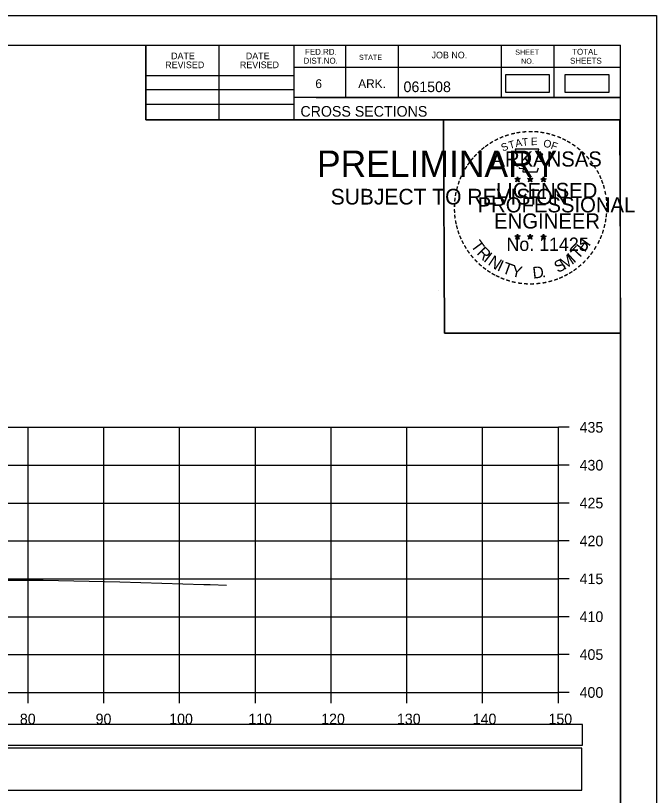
# Model space of a CAD drawing. Extents: x 1371057 to 1372761, y 380005 to 390517.
# Drawn here: x 1371639.2 to 1371723.8, y 385875.6 to 385978.5 of the extents above; entities that cross this region are included whole.
import ezdxf

# ---------------------------------------------------------------- set-up
doc = ezdxf.new("R2010")
doc.units = 0
for name, color, linetype in [('R_Axis', 7, 'Continuous'), ('R_Axis Annot', 7, 'Continuous'), ('R_Border', 7, 'Continuous'), ('R_Border PE', 7, 'Continuous'), ('R_Border Prem', 7, 'Continuous'), ('R_Detour', 7, 'Continuous'), ('R_Dimension', 7, 'Continuous'), ('R_Draft', 7, 'Continuous'), ('R_Exist Surface', 7, 'Continuous'), ('R_Grid', 7, 'Continuous'), ('R_No Plot', 7, 'Continuous')]:
    doc.layers.add(name, color=color, linetype=linetype)

msp = doc.modelspace()

# ---------------------------------------------------------------- linework, layer by layer
at = {"layer": 'R_Axis'}
for p, q in [((1371710.87, 385889.19), (1371710.87, 385924.19)), ((1371712.27, 385924.19), (1371710.87, 385924.19)), ((1371712.27, 385919.19), (1371710.87, 385919.19)), ((1371712.27, 385914.19), (1371710.87, 385914.19)), ((1371712.27, 385909.19), (1371710.87, 385909.19)), ((1371712.27, 385904.19), (1371710.87, 385904.19)), ((1371712.27, 385899.19), (1371710.87, 385899.19)), ((1371712.27, 385894.19), (1371710.87, 385894.19)), ((1371410.87, 385889.19), (1371710.87, 385889.19)), ((1371640.87, 385887.79), (1371640.87, 385889.19)), ((1371650.87, 385887.79), (1371650.87, 385889.19)), ((1371660.87, 385887.79), (1371660.87, 385889.19)), ((1371670.87, 385887.79), (1371670.87, 385889.19)), ((1371680.87, 385887.79), (1371680.87, 385889.19)), ((1371690.87, 385887.79), (1371690.87, 385889.19)), ((1371700.87, 385887.79), (1371700.87, 385889.19)), ((1371710.87, 385887.79), (1371710.87, 385889.19)), ((1371712.27, 385889.19), (1371710.87, 385889.19))]:
    msp.add_line(p, q, dxfattribs=at)
at = {"layer": 'R_Border'}
for p, q in [((1371402.87, 385974.65), (1371719.05, 385974.65)), ((1371656.41, 385964.77), (1371656.41, 385974.65)), ((1371666.09, 385964.77), (1371666.09, 385974.65)), ((1371675.95, 385974.65), (1371675.95, 385964.77)), ((1371682.79, 385974.65), (1371682.79, 385967.71)), ((1371689.73, 385974.65), (1371689.73, 385967.71)), ((1371703.31, 385974.65), (1371703.31, 385967.71)), ((1371710.25, 385974.65), (1371710.25, 385967.71)), ((1371719.05, 385769.19), (1371719.05, 385974.65)), ((1371719.05, 385971.71), (1371675.95, 385971.71)), ((1371719.05, 385971.73), (1371719.05, 385971.73)), ((1371656.41, 385970.63), (1371675.95, 385970.63)), ((1371656.41, 385968.77), (1371675.95, 385968.77)), ((1371719.05, 385967.71), (1371675.95, 385967.71)), ((1371678.91, 385967.71), (1371719.05, 385967.71)), ((1371656.41, 385966.83), (1371675.95, 385966.83)), ((1371719.05, 385964.77), (1371656.41, 385964.77))]:
    msp.add_line(p, q, dxfattribs=at)
at = {"layer": 'R_Border PE'}
for p, q in [((1371705.14, 385957.02), (1371705.49, 385956.91)), ((1371705.14, 385957.02), (1371705.39, 385956.98)), ((1371705.14, 385957.02), (1371705.37, 385956.9)), ((1371705.27, 385956.61), (1371705.49, 385956.91)), ((1371705.27, 385956.61), (1371705.4, 385956.86)), ((1371705.27, 385956.61), (1371705.48, 385956.83)), ((1371705.49, 385957.27), (1371705.45, 385957.02)), ((1371705.7, 385956.61), (1371705.48, 385956.83)), ((1371705.49, 385956.91), (1371705.49, 385957.27)), ((1371705.49, 385957.27), (1371705.54, 385957.02)), ((1371705.83, 385957.02), (1371705.49, 385956.91)), ((1371705.7, 385956.61), (1371705.49, 385956.91)), ((1371705.83, 385957.02), (1371705.55, 385956.97)), ((1371705.7, 385956.61), (1371705.56, 385956.9)), ((1371705.83, 385957.02), (1371705.63, 385956.92)), ((1371706.81, 385957.02), (1371707.16, 385956.91)), ((1371706.81, 385957.02), (1371707.06, 385956.98)), ((1371706.81, 385957.02), (1371707.04, 385956.9)), ((1371706.94, 385956.61), (1371707.16, 385956.91)), ((1371706.94, 385956.61), (1371707.07, 385956.86)), ((1371706.94, 385956.61), (1371707.15, 385956.83)), ((1371707.16, 385957.27), (1371707.12, 385957.02)), ((1371707.37, 385956.61), (1371707.15, 385956.83)), ((1371707.16, 385956.91), (1371707.16, 385957.27)), ((1371707.16, 385957.27), (1371707.21, 385957.02)), ((1371707.5, 385957.02), (1371707.16, 385956.91)), ((1371707.37, 385956.61), (1371707.16, 385956.91)), ((1371707.5, 385957.02), (1371707.22, 385956.97)), ((1371707.37, 385956.61), (1371707.23, 385956.9)), ((1371707.5, 385957.02), (1371707.3, 385956.92)), ((1371708.57, 385957.01), (1371708.92, 385956.9)), ((1371708.57, 385957.01), (1371708.82, 385956.96)), ((1371708.57, 385957.01), (1371708.81, 385956.89)), ((1371708.7, 385956.6), (1371708.92, 385956.9)), ((1371708.7, 385956.6), (1371708.83, 385956.84)), ((1371708.7, 385956.6), (1371708.92, 385956.82)), ((1371708.92, 385957.26), (1371708.88, 385957.01)), ((1371708.92, 385956.9), (1371708.92, 385957.26)), ((1371708.92, 385957.26), (1371708.97, 385957.01)), ((1371709.27, 385957.01), (1371708.92, 385956.9)), ((1371709.13, 385956.6), (1371708.92, 385956.9)), ((1371709.13, 385956.6), (1371708.92, 385956.81)), ((1371709.27, 385957.01), (1371708.98, 385956.96)), ((1371709.13, 385956.6), (1371709, 385956.89)), ((1371709.27, 385957.01), (1371709.06, 385956.91)), ((1371705.48, 385949.7), (1371705.44, 385949.45)), ((1371705.48, 385949.34), (1371705.48, 385949.7)), ((1371705.48, 385949.7), (1371705.53, 385949.45)), ((1371707.15, 385949.7), (1371707.11, 385949.45)), ((1371707.15, 385949.34), (1371707.15, 385949.7)), ((1371707.15, 385949.7), (1371707.2, 385949.45)), ((1371708.92, 385949.69), (1371708.88, 385949.44)), ((1371708.92, 385949.33), (1371708.92, 385949.69)), ((1371708.92, 385949.69), (1371708.97, 385949.44)), ((1371705.13, 385949.45), (1371705.48, 385949.34)), ((1371705.13, 385949.45), (1371705.39, 385949.4)), ((1371705.13, 385949.45), (1371705.37, 385949.33)), ((1371705.27, 385949.04), (1371705.48, 385949.34)), ((1371705.27, 385949.04), (1371705.39, 385949.28)), ((1371705.27, 385949.04), (1371705.48, 385949.26)), ((1371705.83, 385949.45), (1371705.48, 385949.34)), ((1371705.7, 385949.04), (1371705.48, 385949.34)), ((1371705.7, 385949.04), (1371705.48, 385949.25)), ((1371705.83, 385949.45), (1371705.54, 385949.4)), ((1371705.7, 385949.04), (1371705.56, 385949.33)), ((1371705.83, 385949.45), (1371705.63, 385949.35)), ((1371706.8, 385949.45), (1371707.15, 385949.34)), ((1371706.8, 385949.45), (1371707.06, 385949.4)), ((1371706.8, 385949.45), (1371707.04, 385949.33)), ((1371706.94, 385949.04), (1371707.15, 385949.34)), ((1371706.94, 385949.04), (1371707.06, 385949.28)), ((1371706.94, 385949.04), (1371707.15, 385949.26)), ((1371707.5, 385949.45), (1371707.15, 385949.34)), ((1371707.36, 385949.04), (1371707.15, 385949.34)), ((1371707.36, 385949.04), (1371707.15, 385949.25)), ((1371707.5, 385949.45), (1371707.21, 385949.4)), ((1371707.36, 385949.04), (1371707.23, 385949.33)), ((1371707.5, 385949.45), (1371707.29, 385949.35)), ((1371708.57, 385949.44), (1371708.92, 385949.33)), ((1371708.57, 385949.44), (1371708.82, 385949.39)), ((1371708.57, 385949.44), (1371708.81, 385949.32)), ((1371708.7, 385949.03), (1371708.92, 385949.33)), ((1371708.7, 385949.03), (1371708.83, 385949.27)), ((1371708.7, 385949.03), (1371708.92, 385949.25)), ((1371709.27, 385949.44), (1371708.92, 385949.33)), ((1371709.13, 385949.03), (1371708.92, 385949.33)), ((1371709.13, 385949.03), (1371708.92, 385949.24)), ((1371709.27, 385949.44), (1371708.98, 385949.39)), ((1371709.13, 385949.03), (1371708.99, 385949.32)), ((1371709.27, 385949.44), (1371709.06, 385949.34))]:
    msp.add_line(p, q, dxfattribs=at)
for points in [[(1371705.18, 385960.9), (1371705.45, 385960.07)], [(1371708.69, 385959.98), (1371708.83, 385960.26), (1371708.15, 385960.24), (1371708.29, 385960.9), (1371705.18, 385960.9)], [(1371705.67, 385958.48), (1371705.67, 385958.39), (1371706.23, 385958.37), (1371706.18, 385957.9), (1371708.05, 385957.9), (1371708.25, 385958.43)], [(1371705.49, 385957.27), (1371705.7, 385956.61), (1371705.14, 385957.02), (1371705.83, 385957.02), (1371705.27, 385956.61), (1371705.49, 385957.27)], [(1371707.16, 385957.27), (1371707.37, 385956.61), (1371706.81, 385957.02), (1371707.5, 385957.02), (1371706.94, 385956.61), (1371707.16, 385957.27)], [(1371708.92, 385957.26), (1371709.13, 385956.6), (1371708.57, 385957.01), (1371709.27, 385957.01), (1371708.7, 385956.6), (1371708.92, 385957.26)], [(1371705.48, 385949.7), (1371705.7, 385949.04), (1371705.13, 385949.45), (1371705.83, 385949.45), (1371705.27, 385949.04), (1371705.48, 385949.7)], [(1371707.15, 385949.7), (1371707.36, 385949.04), (1371706.8, 385949.45), (1371707.5, 385949.45), (1371706.94, 385949.04), (1371707.15, 385949.7)], [(1371708.92, 385949.69), (1371709.13, 385949.03), (1371708.57, 385949.44), (1371709.27, 385949.44), (1371708.7, 385949.03), (1371708.92, 385949.69)]]:
    msp.add_lwpolyline(points, dxfattribs=at)
for centre, radius in [((1371705.49, 385956.91), 0.172), ((1371705.49, 385956.91), 0.145), ((1371705.49, 385956.91), 0.116), ((1371705.49, 385956.91), 0.0991), ((1371705.49, 385956.91), 0.0747), ((1371705.49, 385956.91), 0.0495), ((1371705.49, 385956.91), 0.0296), ((1371707.16, 385956.91), 0.172), ((1371707.16, 385956.91), 0.145), ((1371707.16, 385956.91), 0.116), ((1371707.16, 385956.91), 0.0991), ((1371707.16, 385956.91), 0.0747), ((1371707.16, 385956.91), 0.0495), ((1371707.16, 385956.91), 0.0296), ((1371708.92, 385956.9), 0.172), ((1371708.92, 385956.9), 0.145), ((1371708.92, 385956.9), 0.116), ((1371708.92, 385956.9), 0.0991), ((1371708.92, 385956.9), 0.0747), ((1371708.92, 385956.9), 0.0495), ((1371708.92, 385956.9), 0.0296), ((1371705.48, 385949.34), 0.172), ((1371707.15, 385949.34), 0.172), ((1371705.48, 385949.34), 0.145), ((1371705.48, 385949.34), 0.116), ((1371705.48, 385949.34), 0.0991), ((1371705.48, 385949.34), 0.0747), ((1371705.48, 385949.34), 0.0495), ((1371705.48, 385949.34), 0.0296), ((1371707.15, 385949.34), 0.145), ((1371707.15, 385949.34), 0.116), ((1371707.15, 385949.34), 0.0991), ((1371707.15, 385949.34), 0.0747), ((1371707.15, 385949.34), 0.0495), ((1371707.15, 385949.34), 0.0296), ((1371708.92, 385949.33), 0.172), ((1371708.92, 385949.33), 0.145), ((1371708.92, 385949.33), 0.116), ((1371708.92, 385949.33), 0.0991), ((1371708.92, 385949.33), 0.0747), ((1371708.92, 385949.33), 0.0495), ((1371708.92, 385949.33), 0.0296)]:
    msp.add_circle(centre, radius, dxfattribs=at)
at = {"layer": 'R_Detour'}
msp.add_lwpolyline([(1371407.72, 385882.23), (1371714.03, 385882.23), (1371714.03, 385884.94), (1371407.72, 385884.94)], close=True, dxfattribs=at)
at = {"layer": 'R_Dimension'}
for points in [[(1371703.87, 385968.43), (1371709.7, 385968.43), (1371709.7, 385970.74), (1371703.87, 385970.74)], [(1371711.74, 385968.43), (1371717.57, 385968.43), (1371717.57, 385970.74), (1371711.74, 385970.74)]]:
    msp.add_lwpolyline(points, close=True, dxfattribs=at)
at = {"layer": 'R_Draft'}
msp.add_lwpolyline([(1371407.64, 385876.3), (1371713.95, 385876.3), (1371713.95, 385881.82), (1371407.64, 385881.82)], close=True, dxfattribs=at)
at = {"layer": 'R_Exist Surface'}
msp.add_lwpolyline([(1371623.62, 385904), (1371642.88, 385904.03), (1371652.97, 385903.81), (1371664.06, 385903.45), (1371664.92, 385903.42), (1371667.08, 385903.35)], dxfattribs=at)
at = {"layer": 'R_Grid'}
for p, q in [((1371410.87, 385924.19), (1371710.87, 385924.19)), ((1371640.87, 385889.19), (1371640.87, 385924.19)), ((1371650.87, 385889.19), (1371650.87, 385924.19)), ((1371660.87, 385889.19), (1371660.87, 385924.19)), ((1371670.87, 385889.19), (1371670.87, 385924.19)), ((1371680.87, 385889.19), (1371680.87, 385924.19)), ((1371690.87, 385889.19), (1371690.87, 385924.19)), ((1371700.87, 385889.19), (1371700.87, 385924.19)), ((1371710.87, 385889.19), (1371710.87, 385924.19)), ((1371410.87, 385919.19), (1371710.87, 385919.19)), ((1371410.87, 385914.19), (1371710.87, 385914.19)), ((1371410.87, 385909.19), (1371710.87, 385909.19)), ((1371410.87, 385904.19), (1371710.87, 385904.19)), ((1371410.87, 385899.19), (1371710.87, 385899.19)), ((1371410.87, 385894.19), (1371710.87, 385894.19)), ((1371410.87, 385889.19), (1371710.87, 385889.19))]:
    msp.add_line(p, q, dxfattribs=at)
at = {"layer": 'R_No Plot'}
for p, q in [((1371390.47, 385978.54), (1371723.8, 385978.54)), ((1371695.09, 385942.31), (1371695.09, 385942.31))]:
    msp.add_line(p, q, dxfattribs=at)
for points in [[(1371390.46, 385978.54), (1371723.8, 385978.54), (1371723.8, 385765.2), (1371390.46, 385765.2)], [(1371636.79, 385974.65), (1371656.41, 385974.65), (1371656.41, 385964.77), (1371672.52, 385964.77), (1371695.72, 385964.77), (1371695.84, 385936.61), (1371719.05, 385936.61), (1371719.05, 385769.19), (1371402.87, 385769.19), (1371402.87, 385974.65)], [(1371695.72, 385964.77), (1371718.93, 385964.77), (1371719.05, 385936.61), (1371695.84, 385936.61)]]:
    msp.add_lwpolyline(points, close=True, dxfattribs=at)

# ---------------------------------------------------------------- texts
at = {"layer": 'R_Axis Annot'}
for s, p in [('435', (1371713.67, 385923.49)), ('430', (1371713.67, 385918.49)), ('425', (1371713.67, 385913.49)), ('420', (1371713.67, 385908.49)), ('415', (1371713.67, 385903.49)), ('410', (1371713.67, 385898.49)), ('405', (1371713.67, 385893.49)), ('400', (1371713.67, 385888.49)), ('80', (1371639.79, 385884.99)), ('90', (1371649.79, 385884.99)), ('100', (1371659.5, 385884.99)), ('110', (1371669.95, 385884.99)), ('120', (1371679.56, 385884.99)), ('130', (1371689.56, 385884.99)), ('140', (1371699.56, 385884.99)), ('150', (1371709.56, 385884.99))]:
    msp.add_text(s, height=1.4, dxfattribs=at).set_placement(p)
at = {"layer": 'R_Border'}
for s, height, p in [('DATE', 0.879, (1371659.75, 385972.78)), ('DATE', 0.879, (1371669.61, 385972.78)), ('FED.RD.', 0.782, (1371677.43, 385973.37)), ('STATE', 0.684, (1371684.55, 385972.69)), ('JOB NO.', 0.879, (1371694.13, 385972.89)), ('SHEET', 0.684, (1371705.17, 385973.37)), ('TOTAL', 0.782, (1371712.69, 385973.37)), ('REVISED', 0.879, (1371658.97, 385971.6)), ('REVISED', 0.879, (1371668.83, 385971.6)), ('DIST.NO.', 0.782, (1371677.23, 385972.19)), ('NO.', 0.684, (1371705.95, 385972.19)), ('SHEETS', 0.782, (1371712.41, 385972.19)), ('6', 1.17, (1371678.79, 385968.97)), ('ARK.', 1.172, (1371684.45, 385968.97)), ('061508', 1.4, (1371690.43, 385968.44)), ('CROSS SECTIONS', 1.4, (1371676.82, 385965.2))]:
    msp.add_text(s, height=height, rotation=360, dxfattribs=at).set_placement(p)
at = {"layer": 'R_Border PE'}
for s, height, rotation, p in [('-', 1.6, 19.1761, (1371703.93, 385962.03)), ('-', 1.6, 13.6301, (1371704.68, 385962.27)), ('-', 1.6, 10.2193, (1371705.35, 385962.43)), ('-', 1.6, 5.8968, (1371706.08, 385962.54)), ('-', 1.6, 0.1862, (1371706.86, 385962.61)), ('-', 1.6, 357.743, (1371707.58, 385962.6)), ('-', 1.6, 352.1617, (1371708.32, 385962.54)), ('-', 1.6, 347.2049, (1371709.04, 385962.43)), ('-', 1.6, 342.3362, (1371709.68, 385962.27)), ('-', 1.6, 34.0636, (1371702.06, 385961.07)), ('-', 1.6, 28.7918, (1371702.66, 385961.44)), ('-', 1.6, 24.3072, (1371703.29, 385961.76)), ('T', 1, 16.4036, (1371704.45, 385960.91)), ('A', 1, 11.2132, (1371705.27, 385961.16)), ('T', 1, 6.0228, (1371706.12, 385961.32)), ('E', 1, 0.8323, (1371707.23, 385961.43)), ('O', 1, 350.4515, (1371708.83, 385961.22)), ('F', 1, 340.0707, (1371709.79, 385961)), ('-', 1.6, 337.8551, (1371710.41, 385962.05)), ('-', 1.6, 334.1211, (1371711.04, 385961.78)), ('-', 1.6, 329.6409, (1371711.62, 385961.5)), ('-', 1.6, 38.9507, (1371701.01, 385960.3)), ('-', 1.6, 36.2317, (1371701.48, 385960.67)), ('S', 1, 21.594, (1371703.53, 385960.58)), ('-', 1.6, 325.8627, (1371712.26, 385961.13)), ('-', 1.6, 320.5297, (1371712.87, 385960.71)), ('-', 1.6, 50.6142, (1371699.72, 385958.92)), ('-', 1.6, 48.423, (1371700.13, 385959.4)), ('-', 1.6, 42.9622, (1371700.58, 385959.88)), ('ARKANSAS', 2, 360, (1371702.03, 385958.61)), ('-', 1.6, 315.5786, (1371713.47, 385960.22)), ('-', 1.6, 309.8797, (1371714.04, 385959.67)), ('-', 1.6, 54.2325, (1371699.31, 385958.35)), ('-', 1.6, 306.6522, (1371714.57, 385959.07)), ('-', 1.4, 303.6753, (1371715.05, 385958.5)), ('-', 1.6, 62.8713, (1371698.67, 385957.21)), ('-', 1.6, 58.0706, (1371698.99, 385957.82)), ('-', 1.6, 299.6684, (1371715.37, 385957.89)), ('-', 1.6, 72.3945, (1371698.2, 385955.97)), ('-', 1.6, 67.7743, (1371698.41, 385956.6)), ('DWB', 0.01, 360, (1371705.47, 385956.9)), ('DWB', 0.01, 360, (1371707.14, 385956.9)), ('DWB', 0.01, 360, (1371708.91, 385956.89)), ('-', 1.6, 294.6628, (1371715.7, 385957.28)), ('-', 1.6, 290.5728, (1371715.95, 385956.7)), ('-', 1.6, 75.461, (1371698, 385955.25)), ('LICENSED', 2, 360, (1371702.63, 385954.46)), ('-', 1.6, 285.1233, (1371716.19, 385956.12)), ('-', 1.6, 81.2013, (1371697.87, 385954.54)), ('-', 1.6, 280.5493, (1371716.39, 385955.38)), ('-', 1.6, 89.0622, (1371697.77, 385953.15)), ('-', 1.6, 85.1863, (1371697.79, 385953.85)), ('PROFESSIONAL', 2, 360, (1371700.21, 385952.56)), ('-', 1.6, 276.5962, (1371716.55, 385954.61)), ('-', 1.6, 274.3301, (1371716.61, 385953.89)), ('-', 1.6, 94.1959, (1371697.8, 385952.42)), ('-', 1.6, 269.9407, (1371716.64, 385953.26)), ('-', 1.6, 98.9479, (1371697.87, 385951.76)), ('ENGINEER', 2, 360, (1371702.39, 385950.43)), ('-', 1.6, 260.9953, (1371716.55, 385951.94)), ('-', 1.6, 263.5172, (1371716.62, 385952.59)), ('-', 1.6, 101.7149, (1371698.01, 385951.02)), ('-', 1.6, 105.4578, (1371698.17, 385950.43)), ('-', 1.6, 255.7626, (1371716.44, 385951.26)), ('-', 1.6, 109.0874, (1371698.38, 385949.8)), ('-', 1.6, 114.0643, (1371698.64, 385949.2)), ('-', 1.6, 247.8887, (1371716.04, 385949.87)), ('-', 1.6, 252.8681, (1371716.26, 385950.54)), ('-', 1.6, 115.7289, (1371698.94, 385948.58)), ('T', 1.54, 306.0406, (1371699.24, 385948.17)), ('No. 11425', 1.757, 360, (1371704.02, 385947.48)), ('DWB', 0.01, 360, (1371705.47, 385949.33)), ('DWB', 0.01, 360, (1371707.14, 385949.33)), ('DWB', 0.01, 360, (1371708.91, 385949.32)), ('H', 1.54, 54.6088, (1371714.36, 385947.21)), ('-', 1.6, 244.6197, (1371715.78, 385949.24)), ('-', 1.6, 120.4471, (1371699.3, 385948)), ('-', 1.6, 125.8934, (1371699.7, 385947.44)), ('R', 1.54, 314.005, (1371700, 385947.13)), ('T', 1.54, 46.6444, (1371713.47, 385946.27)), ('-', 1.6, 233.8452, (1371714.98, 385947.84)), ('-', 1.6, 239.0712, (1371715.38, 385948.49)), ('-', 1.6, 130.7181, (1371700.17, 385946.88)), ('I', 1.54, 321.9694, (1371700.9, 385946.19)), ('N', 1.54, 326.5002, (1371701.47, 385945.72)), ('M', 1.54, 32.6563, (1371711.63, 385944.94)), ('I', 1.54, 42.1136, (1371712.91, 385945.79)), ('-', 1.6, 231.2538, (1371714.55, 385947.27)), ('-', 1.6, 134.2238, (1371700.68, 385946.34)), ('-', 1.6, 138.9338, (1371701.21, 385945.87)), ('-', 1.6, 144.6463, (1371701.76, 385945.47)), ('I', 1.54, 335.3603, (1371702.68, 385944.94)), ('T', 1.54, 339.8912, (1371703.34, 385944.61)), ('Y', 1.54, 347.8556, (1371704.56, 385944.16)), ('D', 1.54, 6.3969, (1371707.54, 385943.81)), ('S', 1.54, 26.9312, (1371710.79, 385944.54)), ('-', 1.6, 221.0851, (1371713.55, 385946.2)), ('-', 1.6, 225.7653, (1371714.07, 385946.71)), ('-', 1.6, 148.0898, (1371702.32, 385945.1)), ('-', 1.6, 151.5704, (1371702.9, 385944.77)), ('-', 1.6, 207.3568, (1371711.91, 385944.99)), ('-', 1.6, 212.2491, (1371712.47, 385945.34)), ('-', 1.6, 215.7363, (1371713, 385945.72)), ('-', 1.6, 154.6002, (1371703.43, 385944.53)), ('-', 1.6, 158.5612, (1371704.05, 385944.27)), ('-', 1.6, 162.7983, (1371704.74, 385944.06)), ('-', 1.6, 167.5555, (1371705.45, 385943.89)), ('-', 1.6, 173.1155, (1371706.22, 385943.78)), ('-', 1.6, 191.2858, (1371709.26, 385943.96)), ('.', 1.54, 13.7642, (1371708.74, 385943.93)), ('-', 1.6, 195.4743, (1371709.99, 385944.16)), ('-', 1.6, 200.7184, (1371710.67, 385944.4)), ('-', 1.6, 204.2516, (1371711.29, 385944.67)), ('-', 1.6, 176.5183, (1371706.97, 385943.73)), ('-', 1.6, 181.5918, (1371707.72, 385943.75)), ('-', 1.6, 185.8167, (1371708.52, 385943.83))]:
    msp.add_text(s, height=height, rotation=rotation, dxfattribs=at).set_placement(p)
at = {"layer": 'R_Border Prem'}
for s, height, p in [('PRELIMINARY', 3.5, (1371679, 385957.23)), ('DWB', 0.01, (1371679.75, 385959.08)), ('SUBJECT TO REVISION', 2.0751, (1371680.81, 385953.6))]:
    msp.add_text(s, height=height, rotation=360, dxfattribs=at).set_placement(p)

doc.saveas('drawing.dxf')
